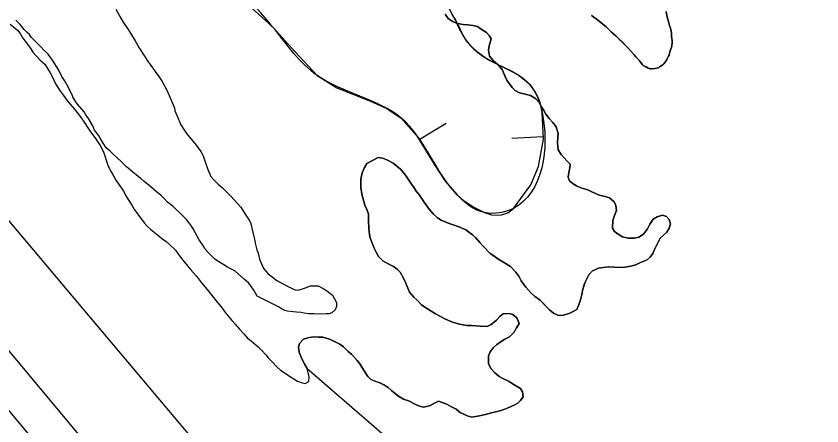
# Model space of a CAD drawing. Extents: x 3161514 to 3199414, y 831166 to 856601.
# Drawn here: x 3192890 to 3193528, y 847785 to 848109 of the extents above; entities that cross this region are included whole.
import ezdxf

# ---------------------------------------------------------------- set-up
doc = ezdxf.new("R2010")
doc.units = 0
for name, color, linetype in [('V-BORW-LINE', 7, 'Continuous'), ('V-LEVE-TOET', 7, 'Continuous'), ('V-SITE-VEGE', 7, 'Continuous'), ('V-SURV-LINE', 7, 'Continuous'), ('V-TOPO-SHOR', 7, 'Continuous')]:
    doc.layers.add(name, color=color, linetype=linetype)

msp = doc.modelspace()

# ---------------------------------------------------------------- linework, layer by layer
at = {"layer": 'V-BORW-LINE'}
for p, q in [((3193209.06, 848011.65), (3193230.43, 848024.62)), ((3193307.33, 848013.67), (3193282.37, 848012.42))]:
    msp.add_line(p, q, dxfattribs=at)
msp.add_lwpolyline([(3193073.39, 848118.62), (3193093.14, 848100.91), (3193110.79, 848081.36), (3193128.34, 848062.37), (3193143.9, 848052.47), (3193170.51, 848041.94), (3193183.42, 848036.18), (3193194.93, 848028.56), (3193207.12, 848014.85), (3193221.8, 847990.66), (3193229.66, 847978.64), (3193239.18, 847967.71), (3193244.27, 847963.36), (3193252.43, 847957.9), (3193260.92, 847953.69), (3193266.4, 847952.04), (3193270.85, 847951.63), (3193274.24, 847951.94), (3193279.19, 847953.64), (3193281.52, 847955.12), (3193283.71, 847957.09), (3193297.39, 847975.71), (3193303.55, 847990.12), (3193307.42, 848011.92), (3193306.36, 848033.21), (3193305.3, 848038.75), (3193304.06, 848042.91), (3193301.22, 848049.03), (3193296.93, 848054.84), (3193287, 848063.02), (3193271, 848071.09), (3193263.2, 848075.07), (3193255.99, 848080.12), (3193251.52, 848084.2), (3193247.43, 848088.67), (3193244.04, 848093.92), (3193240.04, 848102.46), (3193237.9, 848106.69), (3193235.28, 848110.67)], dxfattribs=at)
msp.add_spline([(3192789.6, 848361.5), (3192820.64, 848307.89), (3192872.56, 848244.69), (3192900.9, 848201.34), (3192930.09, 848175.57), (3192945.52, 848173.35), (3192958.57, 848145.24), (3192995.79, 848134.83), (3193036.36, 848141.91), (3193093.14, 848100.91), (3193128.34, 848062.37), (3193194.93, 848028.56), (3193239.18, 847967.71), (3193260.92, 847953.69), (3193283.71, 847957.09), (3193306.36, 848033.21), (3193296.93, 848054.84), (3193255.99, 848080.12), (3193247.43, 848088.67), (3193235.28, 848110.67), (3193148.48, 848185.32), (3193071.94, 848206.4), (3193042.54, 848248.94), (3192972.09, 848294.1), (3192963.39, 848340.29), (3192896.03, 848448.97), (3192885.44, 848485.63), (3192871.18, 848494.85), (3192850.19, 848492.26), (3192811.03, 848537.48), (3192785.08, 848541), (3192754.5, 848558.55), (3192753.6, 848525.53), (3192746.67, 848515.41), (3192749.93, 848458.95), (3192768.72, 848393.93), (3192789.6, 848361.5)], degree=3, dxfattribs=at)
at = {"layer": 'V-LEVE-TOET'}
msp.add_lwpolyline([(3191609.33, 849868.66), (3191692.48, 849828.55), (3191756.28, 849779.85), (3191811.95, 849732.88), (3191880.5, 849654.04), (3191930.29, 849586.04), (3191980.15, 849505.69), (3192064.04, 849366.41), (3192140.14, 849231.33), (3192290.16, 848974.21), (3192439.74, 848701.21), (3192583.52, 848424.83), (3192710.88, 848179.93), (3192739.37, 848134.39), (3192769.28, 848087.28), (3192816.2, 848027.72), (3192934.33, 847887.59), (3193079.81, 847714.79), (3193151.16, 847640.9), (3193195.71, 847594.75), (3193255.63, 847543.92), (3193404.86, 847427.24), (3193527.89, 847325.6)], dxfattribs=at)
at = {"layer": 'V-SITE-VEGE'}
for points in [[(3192968.96, 848114.8), (3192973.08, 848107.67), (3192974.8, 848104.61), (3192978.24, 848099.53), (3192980.64, 848095.79), (3192984.42, 848089.68), (3192987.86, 848083.57), (3192994.73, 848073.05), (3192996.11, 848071.02), (3193000.23, 848065.59), (3193002.97, 848061.52), (3193005.72, 848057.45), (3193009.51, 848050.66), (3193015.38, 848036.73), (3193015.73, 848034.34), (3193017.8, 848029.59), (3193020.22, 848023.81), (3193022.28, 848020.42), (3193025.03, 848016.34), (3193032.57, 848007.19), (3193036.35, 848002.1), (3193038.07, 847998.71), (3193039.46, 847994.63), (3193041.88, 847987.83), (3193044.29, 847982.4), (3193046.69, 847979.68), (3193050.12, 847976.3), (3193053.2, 847973.59), (3193060.05, 847966.82), (3193067.93, 847958.01), (3193071.37, 847952.57), (3193074.46, 847947.82), (3193075.49, 847945.79), (3193078.28, 847934.9), (3193078.98, 847931.5), (3193079.33, 847929.46), (3193080.72, 847924.36), (3193081.76, 847921.64), (3193082.81, 847916.88), (3193085.92, 847909.4), (3193089.69, 847905.33), (3193092.77, 847902.97), (3193096.53, 847899.92), (3193103.36, 847896.22), (3193108.48, 847893.52), (3193110.88, 847892.51), (3193113.26, 847892.18), (3193118.36, 847893.92), (3193123.12, 847895.65), (3193129.25, 847895.68), (3193133.01, 847893.66), (3193135.74, 847891.97), (3193138.48, 847889.94), (3193140.53, 847888.25), (3193143.63, 847882.48), (3193143.65, 847879.41), (3193142.64, 847876.68), (3193139.93, 847874.29), (3193137.89, 847873.59), (3193135.5, 847873.58), (3193132.1, 847873.22), (3193125.63, 847873.52), (3193123.58, 847873.51), (3193121.54, 847873.5), (3193118.13, 847874.16), (3193115.75, 847874.49), (3193112, 847874.81), (3193109.27, 847875.13), (3193104.84, 847875.79), (3193102.79, 847876.12), (3193100.06, 847877.46), (3193097.67, 847879.16), (3193080.93, 847887.57)], [(3193229.83, 848110.83), (3193232.09, 848107.48), (3193235.96, 848104.77), (3193239.5, 848103.34), (3193244, 848102.57), (3193247.69, 848102.43), (3193251.54, 848101.97), (3193255.24, 848101.03), (3193258.14, 848098.96), (3193262.33, 848096.25), (3193264.43, 848094.02), (3193266.21, 848091.46), (3193264.48, 848085.67), (3193264.01, 848082.3), (3193264.84, 848077.49), (3193268.07, 848073.98), (3193271.78, 848070.79), (3193274.69, 848066.95), (3193276.81, 848062.15), (3193278.59, 848058.63), (3193282.64, 848052.71), (3193285.22, 848050.32), (3193288.6, 848048.58), (3193291.97, 848047.79), (3193297.28, 848046.38), (3193301.14, 848043.99), (3193304.05, 848040.8), (3193305.67, 848037.76), (3193307.45, 848035.04), (3193309.4, 848031.68), (3193312.14, 848028.17), (3193314.89, 848024.97), (3193317.48, 848021.61), (3193319.11, 848016.49), (3193318.97, 848013.44), (3193318.67, 848008.62), (3193319.19, 848003.33), (3193321.45, 847999.65), (3193326.3, 847994.38), (3193328.56, 847992.15), (3193328.25, 847989.1), (3193327.47, 847985.56), (3193327.01, 847981.87), (3193327.99, 847978.83), (3193331.05, 847976.44), (3193333.63, 847974.85), (3193337.17, 847973.42), (3193342.64, 847971.84), (3193345.37, 847970.42), (3193348.1, 847968.99), (3193351.65, 847967.4), (3193356.31, 847966.47), (3193359.68, 847965.36), (3193363.39, 847962.18), (3193364.85, 847959.46), (3193365.35, 847955.44), (3193363.77, 847951.42), (3193362.35, 847947.4), (3193362.22, 847941.3), (3193363.85, 847938.75), (3193367.39, 847936.04), (3193369.97, 847934.45), (3193374.46, 847933.51), (3193379.44, 847933.54), (3193382.97, 847934.36), (3193386.64, 847936.63), (3193389.83, 847940.98), (3193391.58, 847944.52), (3193394.28, 847948.55), (3193397.48, 847950.49), (3193401.81, 847951.8), (3193404.86, 847950.69), (3193407.12, 847948.14), (3193407.94, 847944.77), (3193407, 847941.4), (3193405.25, 847938.18), (3193402.54, 847935.91), (3193399.98, 847933.49), (3193397.44, 847928.82), (3193395.38, 847924.48), (3193394.11, 847921.42)], [(3193404.51, 848113.01), (3193405.5, 848108.53), (3193406.16, 848106.12), (3193406.98, 848102.92), (3193407.3, 848101.96), (3193407.96, 848099.71), (3193408.78, 848096.19), (3193408.96, 848093.14), (3193409.29, 848090.09), (3193409.46, 848088.65), (3193409.16, 848085.44), (3193407.58, 848081.09), (3193406.95, 848078.36), (3193406.48, 848077.72), (3193405.05, 848074.98), (3193404.41, 848073.69), (3193402.66, 848071.44), (3193401.86, 848070.63), (3193400.58, 848069.82), (3193399.46, 848069.17), (3193398.5, 848068.36), (3193395.78, 848067.71), (3193393.05, 848067.53), (3193392.25, 848067.69), (3193389.84, 848068.47), (3193388.71, 848069.11), (3193386.78, 848070.06), (3193385.97, 848070.86), (3193383.71, 848073.58), (3193381.61, 848076.13), (3193380.64, 848077.09), (3193379.35, 848078.69), (3193376.93, 848081.24), (3193374.83, 848083.64), (3193372.73, 848085.87), (3193365.14, 848093.37), (3193361.43, 848096.56), (3193358.21, 848099.75), (3193357.08, 848100.87), (3193355.62, 848102.15), (3193353.05, 848104.06), (3193350.31, 848106.45), (3193346.44, 848109.32), (3193345.63, 848109.79)], [(3193080.93, 847887.57), (3193078.18, 847892.33), (3193075.78, 847895.72), (3193074.06, 847898.09), (3193070.98, 847900.8), (3193063.45, 847907.23), (3193061.06, 847908.58), (3193057.3, 847910.6), (3193054.56, 847912.29), (3193050.46, 847914.65), (3193047.04, 847917.01), (3193044.31, 847920.07), (3193042.25, 847921.76), (3193039.85, 847924.81), (3193038.47, 847927.19), (3193035.04, 847932.27), (3193030.22, 847940.76), (3193028.5, 847943.82), (3193026.79, 847945.85), (3193025.07, 847948.23), (3193021.99, 847951.27), (3193014.11, 847958.72), (3193012.06, 847960.41), (3193010.01, 847962.1), (3193006.93, 847965.15), (3193004.53, 847967.52), (3193001.11, 847970.23), (3192995.29, 847975.31), (3192991.18, 847978.69), (3192988.79, 847980.72), (3192986.73, 847982.41), (3192982.28, 847986.13), (3192977.5, 847989.85), (3192975.78, 847991.54), (3192973.73, 847993.58), (3192969.62, 847997.64), (3192967.22, 847999.67), (3192964.48, 848002.38), (3192961.4, 848005.09), (3192959, 848008.82), (3192956.59, 848012.55), (3192955.21, 848014.93), (3192952.13, 848019), (3192950.74, 848022.4), (3192947.31, 848028.17), (3192945.25, 848031.22), (3192943.87, 848033.6), (3192938.73, 848039.7), (3192937.35, 848041.39), (3192934.95, 848045.47), (3192934.6, 848046.49), (3192930.47, 848054.64), (3192928.4, 848058.37), (3192926.34, 848061.43), (3192923.93, 848066.52), (3192918.78, 848074.33), (3192915.34, 848079.08), (3192911.92, 848082.46), (3192909.86, 848084.83), (3192906.78, 848087.88), (3192902.33, 848092.29), (3192900.61, 848094.66), (3192898.9, 848096.35), (3192896.5, 848098.72), (3192893.41, 848102.8), (3192889.99, 848106.18)], [(3193394.11, 847921.42), (3193391.88, 847918.36), (3193389.65, 847916.26), (3193384.37, 847914.15), (3193380.52, 847912.36), (3193376.68, 847911.21), (3193371.87, 847910.39), (3193368.5, 847910.36), (3193363.36, 847910.5), (3193359.35, 847910.64), (3193354.86, 847910.29), (3193351.01, 847909.79), (3193346.37, 847907.51), (3193343.5, 847904.45), (3193340.32, 847898.01), (3193338.75, 847893.02), (3193337.97, 847888.85), (3193336.87, 847884.67), (3193335.29, 847880.17), (3193333.86, 847877.11), (3193331.14, 847875.33), (3193328.26, 847874.19), (3193323.29, 847872.56), (3193319.44, 847872.21), (3193315.42, 847873.96), (3193312.2, 847876.83), (3193304.93, 847884.49), (3193300.42, 847887.67), (3193297.68, 847889.91), (3193293.64, 847894.54), (3193289.92, 847899.81), (3193287.97, 847903.33), (3193285.55, 847906.53), (3193281.35, 847911.16), (3193276.68, 847913.86), (3193271.37, 847917.2), (3193268.14, 847919.43), (3193265.4, 847921.34), (3193260.08, 847926.77), (3193257.17, 847930.12), (3193253.78, 847933.95), (3193251.36, 847936.19), (3193246.04, 847940.01), (3193241.37, 847942.07), (3193237.67, 847943.49), (3193232.85, 847945.07), (3193226.58, 847947.76), (3193223.68, 847949.67), (3193220.13, 847952.7), (3193217.06, 847956.53), (3193213.18, 847961.97), (3193209.45, 847967.4), (3193206.87, 847970.6), (3193205.09, 847973.32), (3193203.15, 847976.35), (3193199.42, 847981.79), (3193197.64, 847984.51), (3193194.41, 847988.02), (3193188.61, 847992.96), (3193183.94, 847995.34), (3193180.24, 847996.77), (3193176.55, 847997.23), (3193167.75, 847992.69), (3193165.83, 847989.46), (3193164.1, 847985.28), (3193163, 847980.3), (3193162.86, 847977.09), (3193163.04, 847973.56), (3193163.38, 847970.19), (3193164.04, 847967.15), (3193166, 847959.62), (3193167.63, 847956.26), (3193168.93, 847952.73), (3193169.12, 847947.6), (3193169.16, 847940.85), (3193170.16, 847934.44), (3193171.31, 847930.76), (3193173.58, 847925.47), (3193175.37, 847921.95), (3193176.99, 847918.91), (3193180.38, 847915.56), (3193184.08, 847913.34), (3193188.75, 847910.96), (3193191.65, 847909.05), (3193194.07, 847906.65), (3193196.99, 847901.21), (3193198.29, 847898.33), (3193200.08, 847893.85), (3193201.54, 847890.81), (3193204.93, 847886.81), (3193207.35, 847884.58), (3193211.07, 847880.75), (3193213.48, 847878.84), (3193222.02, 847873.43), (3193225.89, 847871.36), (3193229.43, 847869.46), (3193235.54, 847866.92), (3193241.17, 847865.35), (3193246.95, 847864.26), (3193250.64, 847864.28), (3193257.38, 847863.84)], [(3193257.38, 847863.84), (3193262.84, 847863.55), (3193266.04, 847865.01), (3193270.2, 847868.57), (3193273.07, 847871.31), (3193275.62, 847873.57), (3193280.27, 847873.92), (3193283.33, 847872.97), (3193286.4, 847870.26), (3193288.19, 847865.94), (3193286.28, 847862.56), (3193284.05, 847858.69), (3193280.54, 847855.46), (3193277.02, 847853.52), (3193273.18, 847851.09), (3193270.46, 847848.99), (3193267.75, 847846.57), (3193265.2, 847843.5), (3193263.93, 847840.28), (3193264.13, 847833.87), (3193266.24, 847829.87), (3193268.66, 847827.15), (3193272.37, 847823.96), (3193275.43, 847822.21), (3193280.26, 847819.83), (3193283.48, 847817.77), (3193289.28, 847814.43), (3193290.9, 847811.71), (3193291.4, 847807.86), (3193289.33, 847804.96), (3193287.1, 847802.7), (3193284.22, 847801.24), (3193280.05, 847799.29), (3193274.77, 847797.34), (3193270.76, 847796.19), (3193266.27, 847795.2), (3193261.63, 847793.89), (3193256.82, 847792.9), (3193250.73, 847791.74), (3193247.19, 847792.68), (3193244.46, 847794.12), (3193241.56, 847795.54), (3193238.33, 847797.93), (3193234.79, 847800), (3193230.93, 847801.9), (3193224.5, 847804.43), (3193221.78, 847802.97), (3193217.29, 847800.7), (3193212.65, 847799.71), (3193209.27, 847800.5), (3193205.25, 847802.24), (3193201.39, 847804.3), (3193196.72, 847806.04), (3193192.7, 847808.27), (3193190.28, 847810.18), (3193187.22, 847812.89), (3193184.64, 847815.28), (3193181.09, 847817.19), (3193177.88, 847818.78), (3193173.69, 847820.35), (3193170.64, 847821.78), (3193168.54, 847824.02), (3193167.41, 847825.6), (3193165.63, 847828.48), (3193163.85, 847831.36), (3193162.07, 847834.08), (3193160.13, 847836.48), (3193157.87, 847838.87), (3193155.77, 847841.27), (3193152.87, 847843.82), (3193149.16, 847847.33), (3193146.25, 847849.56), (3193141.1, 847852.26), (3193138.05, 847853.53), (3193132.9, 847854.94), (3193129.53, 847855.08), (3193126.33, 847855.22), (3193121.99, 847854.72), (3193117.67, 847853.41), (3193114.32, 847850.18), (3193113.69, 847847.13), (3193114.03, 847843.12), (3193116.31, 847837.84), (3193118.58, 847833.36), (3193120.52, 847830.16), (3193187.23, 847772.53)]]:
    msp.add_lwpolyline(points, dxfattribs=at)
at = {"layer": 'V-SURV-LINE'}
for points in [[(3192751.96, 848002.83), (3193051.3, 847643.56)], [(3193028.25, 847624.36), (3192728.91, 847983.63)]]:
    msp.add_lwpolyline(points, dxfattribs=at)
at = {"layer": 'V-TOPO-SHOR'}
for points in [[(3193327.01, 847981.87), (3193327.47, 847985.56), (3193328.25, 847989.1), (3193328.56, 847992.15), (3193326.3, 847994.38), (3193321.45, 847999.65), (3193319.19, 848003.33), (3193318.67, 848008.62), (3193318.97, 848013.44), (3193319.11, 848016.49), (3193317.48, 848021.62), (3193314.89, 848024.97), (3193312.14, 848028.17), (3193309.4, 848031.68), (3193307.45, 848035.04), (3193305.67, 848037.76), (3193304.05, 848040.8), (3193301.14, 848043.99), (3193297.28, 848046.38), (3193291.97, 848047.79), (3193288.6, 848048.58), (3193285.22, 848050.32), (3193282.64, 848052.71), (3193278.59, 848058.63), (3193276.81, 848062.15), (3193274.69, 848066.95), (3193271.78, 848070.79), (3193268.07, 848073.98), (3193264.84, 848077.49), (3193264.01, 848082.3), (3193264.48, 848085.67), (3193266.21, 848091.46), (3193264.43, 848094.02), (3193262.33, 848096.25), (3193258.14, 848098.96), (3193255.24, 848101.03), (3193251.54, 848101.97), (3193247.69, 848102.43), (3193244, 848102.57), (3193239.5, 848103.34), (3193235.96, 848104.77), (3193232.09, 848107.48), (3193229.83, 848110.83)], [(3193345.63, 848109.79), (3193346.44, 848109.32), (3193350.31, 848106.45), (3193353.05, 848104.06), (3193355.62, 848102.15), (3193357.08, 848100.87), (3193358.21, 848099.75), (3193361.43, 848096.56), (3193365.14, 848093.37), (3193366.76, 848091.78), (3193367.4, 848091.14), (3193369.18, 848089.38), (3193370.47, 848088.11), (3193372.73, 848085.87), (3193374.83, 848083.64), (3193376.93, 848081.24), (3193379.35, 848078.69), (3193380.64, 848077.09), (3193381.61, 848076.13), (3193383.71, 848073.58), (3193385.97, 848070.86), (3193386.78, 848070.06), (3193388.71, 848069.11), (3193389.84, 848068.47), (3193392.25, 848067.69), (3193393.05, 848067.53), (3193395.78, 848067.71), (3193398.5, 848068.36), (3193399.46, 848069.17), (3193400.58, 848069.82), (3193401.86, 848070.63), (3193402.66, 848071.44), (3193404.41, 848073.69), (3193405.05, 848074.98), (3193406.48, 848077.72), (3193406.95, 848078.36), (3193407.58, 848081.09), (3193409.16, 848085.44), (3193409.46, 848088.65), (3193409.29, 848090.09), (3193408.96, 848093.14), (3193408.78, 848096.19), (3193407.96, 848099.71), (3193407.3, 848101.96), (3193406.98, 848102.92), (3193406.16, 848106.12), (3193405.5, 848108.53), (3193404.51, 848113.01)], [(3192885.48, 848102.94), (3192891.12, 848098.32), (3192893.38, 848095.44), (3192895.33, 848091.92), (3192899.85, 848086.17), (3192901.64, 848083.45), (3192903.42, 848080.9), (3192906.16, 848077.54), (3192909.23, 848074.35), (3192912.78, 848071.32), (3192917.15, 848064.28), (3192918.77, 848061.08), (3192921.37, 848055.64), (3192925.1, 848049.56), (3192927.52, 848046.37), (3192930.27, 848042.69), (3192932.7, 848039.82), (3192936.09, 848035.82), (3192939.32, 848031.99), (3192942.23, 848027.99), (3192944.01, 848025.28), (3192947.41, 848020.16), (3192949.03, 848017.6), (3192952.27, 848013.29), (3192956.63, 848006.73), (3192958.91, 848002.41), (3192960.05, 847999.37), (3192962, 847993.76), (3192962.98, 847990.56), (3192965.26, 847986.08), (3192967.04, 847982.88), (3192969.15, 847979.36), (3192971.09, 847976.48), (3192974.97, 847970.56), (3192977.24, 847966.72), (3192978.86, 847964.01), (3192981.78, 847959.53), (3192983.88, 847956.01), (3192985.66, 847953.45), (3192987.44, 847950.89), (3192991.81, 847945.46), (3192993.91, 847943.07), (3192996.81, 847940.35), (3193001.97, 847936.05), (3193005.19, 847933.5), (3193008.9, 847930.79), (3193011.48, 847928.4), (3193016.16, 847923.93), (3193018.59, 847920.58), (3193022.14, 847916.1), (3193025.86, 847911.47), (3193028.45, 847908.44), (3193030.55, 847906.04), (3193032.81, 847903.48), (3193036.85, 847898.21), (3193041.21, 847892.94), (3193045.25, 847887.83), (3193049.62, 847882.4), (3193052.36, 847879.2), (3193055.76, 847874.41), (3193058.51, 847871.21), (3193060.93, 847868.18), (3193063.35, 847865.3), (3193066.91, 847861.47), (3193070.3, 847857.8), (3193073.37, 847854.28), (3193076.11, 847852.05), (3193081.75, 847847.43), (3193084.66, 847844.56), (3193087.72, 847841.05), (3193089.67, 847838.65), (3193092.73, 847835.46), (3193096.61, 847831.31), (3193099.35, 847828.91), (3193103.86, 847826.05), (3193106.6, 847824.14), (3193112.88, 847820.16), (3193115.77, 847819.06), (3193118.99, 847818.43), (3193121.71, 847819.89), (3193122.17, 847823.75)], [(3193168.54, 847824.02), (3193170.64, 847821.78), (3193173.69, 847820.36), (3193177.88, 847818.78), (3193181.09, 847817.19), (3193184.64, 847815.28), (3193187.22, 847812.89), (3193190.28, 847810.18), (3193192.7, 847808.27), (3193196.72, 847806.04), (3193201.39, 847804.3), (3193205.25, 847802.24), (3193209.27, 847800.49), (3193212.65, 847799.71), (3193217.29, 847800.7), (3193221.78, 847802.97), (3193224.5, 847804.43), (3193230.93, 847801.9), (3193234.79, 847800), (3193238.33, 847797.93), (3193241.56, 847795.54), (3193244.46, 847794.11), (3193247.19, 847792.68), (3193250.73, 847791.74), (3193256.82, 847792.9), (3193261.63, 847793.89), (3193266.27, 847795.2), (3193270.76, 847796.19), (3193274.77, 847797.33), (3193280.05, 847799.29), (3193284.22, 847801.24), (3193287.1, 847802.7), (3193289.33, 847804.96), (3193291.4, 847807.86), (3193290.9, 847811.71), (3193289.28, 847814.43), (3193283.48, 847817.77), (3193280.26, 847819.83), (3193275.43, 847822.21), (3193272.37, 847823.96), (3193268.66, 847827.15), (3193266.24, 847829.87), (3193264.13, 847833.86), (3193263.93, 847840.28), (3193265.2, 847843.5), (3193267.75, 847846.57), (3193270.46, 847848.99), (3193273.18, 847851.09), (3193277.02, 847853.52), (3193280.54, 847855.46), (3193284.05, 847858.69), (3193286.28, 847862.56), (3193288.19, 847865.94), (3193286.4, 847870.26), (3193283.33, 847872.97), (3193280.27, 847873.92), (3193275.62, 847873.57), (3193273.07, 847871.31), (3193270.2, 847868.57), (3193266.04, 847865.01), (3193262.84, 847863.55), (3193257.38, 847863.84), (3193250.64, 847864.28), (3193246.95, 847864.26), (3193241.17, 847865.35), (3193235.54, 847866.92), (3193229.43, 847869.46), (3193225.89, 847871.36), (3193222.02, 847873.43), (3193213.48, 847878.84), (3193211.07, 847880.75), (3193207.35, 847884.58), (3193204.93, 847886.81), (3193201.54, 847890.81), (3193200.08, 847893.85), (3193198.29, 847898.33), (3193196.99, 847901.21), (3193194.07, 847906.65), (3193191.65, 847909.05), (3193188.75, 847910.96), (3193184.08, 847913.34), (3193180.38, 847915.56), (3193176.99, 847918.92), (3193175.37, 847921.95), (3193173.58, 847925.47), (3193171.31, 847930.76), (3193170.16, 847934.44), (3193169.16, 847940.85), (3193169.12, 847947.6), (3193168.93, 847952.73), (3193167.63, 847956.26), (3193166, 847959.62), (3193164.04, 847967.15), (3193163.38, 847970.19), (3193163.04, 847973.56), (3193162.86, 847977.09), (3193163, 847980.3), (3193164.1, 847985.28), (3193165.84, 847989.46), (3193167.75, 847992.69), (3193176.55, 847997.23)], [(3193176.55, 847997.23), (3193180.24, 847996.77), (3193183.94, 847995.34), (3193188.61, 847992.96), (3193194.41, 847988.02), (3193197.64, 847984.51), (3193199.42, 847981.79), (3193203.15, 847976.35), (3193205.09, 847973.32), (3193206.87, 847970.6), (3193209.45, 847967.4), (3193213.18, 847961.97), (3193217.06, 847956.53), (3193220.13, 847952.7), (3193223.68, 847949.67), (3193226.58, 847947.76), (3193232.85, 847945.07), (3193237.68, 847943.49), (3193241.37, 847942.07), (3193246.04, 847940.01), (3193251.36, 847936.19), (3193253.78, 847933.95), (3193257.17, 847930.12), (3193260.08, 847926.77), (3193265.4, 847921.34), (3193268.14, 847919.43), (3193271.37, 847917.2), (3193276.68, 847913.86), (3193281.35, 847911.16), (3193285.55, 847906.53), (3193287.97, 847903.33), (3193289.92, 847899.81), (3193293.64, 847894.54), (3193297.68, 847889.91), (3193300.42, 847887.67), (3193304.93, 847884.49), (3193309.77, 847879.38), (3193312.2, 847876.83), (3193315.42, 847873.96), (3193319.44, 847872.21), (3193323.29, 847872.56), (3193328.26, 847874.19), (3193331.14, 847875.33), (3193333.86, 847877.11), (3193335.29, 847880.17), (3193336.87, 847884.67), (3193337.97, 847888.85), (3193338.75, 847893.02), (3193340.32, 847898.01), (3193343.5, 847904.45), (3193346.37, 847907.51), (3193351.01, 847909.79), (3193354.86, 847910.29), (3193359.35, 847910.64), (3193363.36, 847910.5), (3193368.5, 847910.36), (3193371.87, 847910.39), (3193376.68, 847911.21), (3193380.52, 847912.36), (3193384.37, 847914.15), (3193389.65, 847916.26), (3193391.88, 847918.36), (3193394.11, 847921.42), (3193395.38, 847924.48), (3193397.44, 847928.82), (3193399.98, 847933.49), (3193402.54, 847935.91), (3193405.25, 847938.18), (3193407, 847941.4), (3193407.94, 847944.77), (3193407.12, 847948.14), (3193404.86, 847950.69), (3193401.81, 847951.8), (3193397.48, 847950.49), (3193394.28, 847948.55), (3193391.58, 847944.52), (3193389.83, 847940.98), (3193386.64, 847936.63), (3193382.97, 847934.36), (3193379.44, 847933.54), (3193374.46, 847933.51), (3193369.97, 847934.45), (3193367.39, 847936.04), (3193363.84, 847938.75), (3193362.22, 847941.3), (3193362.35, 847947.4), (3193363.77, 847951.42), (3193365.35, 847955.45), (3193364.85, 847959.46), (3193363.39, 847962.18), (3193359.68, 847965.36), (3193356.31, 847966.47), (3193351.65, 847967.4), (3193348.1, 847968.99), (3193345.37, 847970.42), (3193342.64, 847971.84), (3193337.17, 847973.42), (3193333.63, 847974.85), (3193331.05, 847976.44), (3193327.99, 847978.83), (3193327.01, 847981.87)], [(3193122.17, 847823.75), (3193120.52, 847830.16), (3193118.58, 847833.36), (3193116.31, 847837.84), (3193114.03, 847843.12), (3193113.69, 847847.13), (3193114.32, 847850.18), (3193117.67, 847853.41), (3193121.99, 847854.72), (3193126.32, 847855.22), (3193129.53, 847855.08), (3193132.9, 847854.94), (3193138.05, 847853.53), (3193141.1, 847852.26), (3193146.25, 847849.56), (3193149.16, 847847.33), (3193152.87, 847843.82), (3193155.77, 847841.27), (3193157.87, 847838.87), (3193160.13, 847836.48), (3193162.07, 847834.08), (3193163.85, 847831.36), (3193165.63, 847828.48), (3193167.41, 847825.61), (3193168.54, 847824.02)]]:
    msp.add_lwpolyline(points, dxfattribs=at)

doc.saveas('drawing.dxf')
